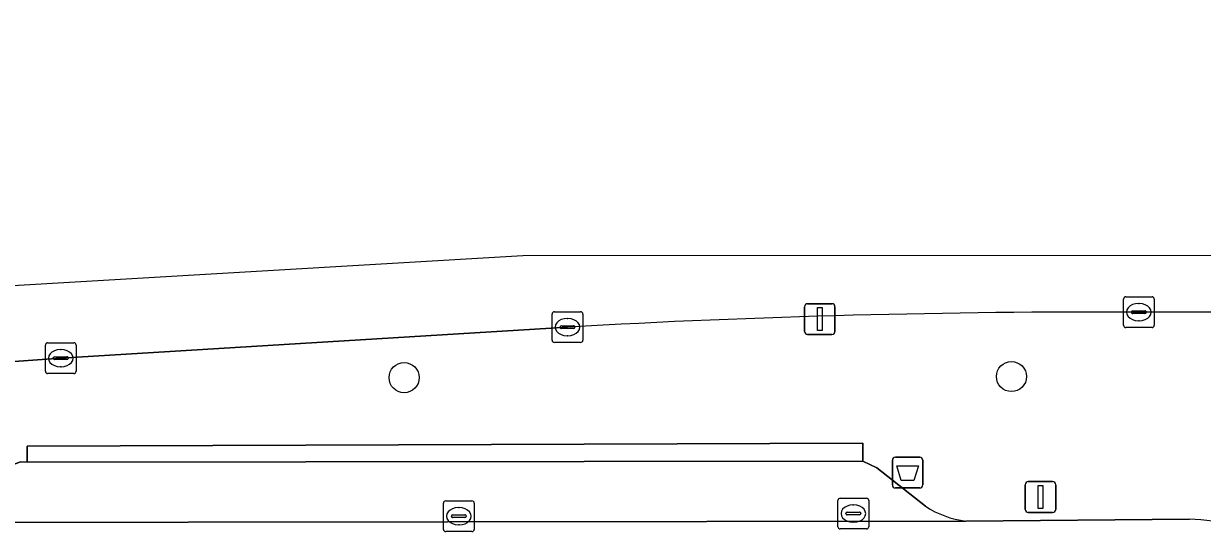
# Model space of a CAD drawing. Extents: x 160732 to 162107, y 387428 to 388479.
# Drawn here: x 161324.75 to 161363.03, y 388333.23 to 388349.89 of the extents above; entities that cross this region are included whole.
import ezdxf

# ---------------------------------------------------------------- set-up
doc = ezdxf.new("R2010")
doc.units = 0
for name, color, linetype in [('IMGEO_Afvalbak', 7, 'Continuous'), ('IMGEO_Berm_groen', 7, 'Continuous'), ('IMGEO_Boom', 7, 'Continuous'), ('IMGEO_Kolk', 7, 'Continuous'), ('IMGEO_Lichtmast', 7, 'Continuous'), ('IMGEO_Parkeervlak_open', 7, 'Continuous'), ('IMGEO_Rijbaan_lokaal_open', 7, 'Continuous'), ('IMGEO_Rijbaan_regionaal_gesloten', 7, 'Continuous'), ('IMGEO_Verkeersbordpaal', 7, 'Continuous'), ('IMGEO_Voetpad_open', 7, 'Continuous')]:
    doc.layers.add(name, color=color, linetype=linetype)

msp = doc.modelspace()

# ---------------------------------------------------------------- linework, layer by layer
at = {"layer": 'IMGEO_Afvalbak'}
for p, q in [((161352.961, 388334.905), (161352.961, 388335.705)), ((161352.961, 388335.705), (161352.961, 388334.905)), ((161353.061, 388335.805), (161353.851, 388335.805)), ((161353.851, 388335.805), (161353.061, 388335.805)), ((161353.951, 388335.705), (161353.951, 388334.905)), ((161353.951, 388334.905), (161353.951, 388335.705)), ((161353.851, 388334.805), (161353.061, 388334.805)), ((161353.061, 388334.805), (161353.851, 388334.805))]:
    msp.add_line(p, q, dxfattribs=at)
msp.add_lwpolyline([(161353.104, 388335.519), (161353.808, 388335.519), (161353.659, 388335.049), (161353.253, 388335.049), (161353.104, 388335.519)], dxfattribs=at)
for centre, start, end in [((161353.061, 388335.705), 90, 180), ((161353.061, 388335.705), 90, 180), ((161353.851, 388335.705), 0, 90), ((161353.851, 388335.705), 360, 90), ((161353.061, 388334.905), 180, 270), ((161353.061, 388334.905), 180, 270), ((161353.851, 388334.905), 270, 0), ((161353.851, 388334.905), 270, 0)]:
    msp.add_arc(centre, 0.1, start, end, dxfattribs=at)
at = {"layer": 'IMGEO_Berm_groen'}
for points in [[(161664.102, 388341.252), (161640.503, 388341.159), (161612.645, 388341.048), (161566.129, 388340.965), (161549.597, 388341.023), (161504.085, 388340.81), (161487.581, 388340.828), (161380.012, 388340.564), (161360.969, 388340.517)], [(161342.412, 388340.03), (161325.953, 388339.021), (161319.855, 388338.585)], [(161319.684, 388338.18), (161319.7, 388336.853), (161322.538, 388336.806), (161322.616, 388334.119), (161323.933, 388335.387), (161324.643, 388335.65), (161324.864, 388335.643), (161324.858, 388336.163), (161352.008, 388336.264), (161351.998, 388335.674), (161352.461, 388335.463), (161354.038, 388334.209)], [(161355.345, 388333.729), (161362.615, 388333.792)]]:
    msp.add_lwpolyline(points, dxfattribs=at)
for centre, radius, start, end in [((161359.729, 388033.961), 306.559, 89.76828, 93.23831), ((161355.736, 388336.813), 3.109, 236.8951, 262.7731), ((161361.996, 388322.793), 11.017, 71.3356, 86.7808)]:
    msp.add_arc(centre, radius, start, end, dxfattribs=at)
at = {"layer": 'IMGEO_Boom'}
for centre in [(161337.105, 388338.389), (161356.83, 388338.424)]:
    msp.add_circle(centre, 0.489, dxfattribs=at)
at = {"layer": 'IMGEO_Kolk'}
for p, q in [((161360.468, 388340.091), (161360.468, 388340.943)), ((161360.543, 388341.017), (161361.395, 388341.017)), ((161360.956, 388340.797), (161360.981, 388340.797)), ((161361.469, 388340.943), (161361.469, 388340.091)), ((161341.911, 388339.604), (161341.911, 388340.456)), ((161341.986, 388340.53), (161342.838, 388340.53)), ((161342.399, 388340.31), (161342.424, 388340.31)), ((161342.912, 388340.456), (161342.912, 388339.604)), ((161360.727, 388340.511), (161360.727, 388340.523)), ((161361.165, 388340.474), (161360.767, 388340.474)), ((161360.77, 388340.56), (161361.168, 388340.56)), ((161361.211, 388340.523), (161361.211, 388340.511)), ((161342.17, 388340.024), (161342.17, 388340.036)), ((161342.608, 388339.987), (161342.21, 388339.987)), ((161342.213, 388340.073), (161342.611, 388340.073)), ((161342.654, 388340.036), (161342.654, 388340.024)), ((161361.395, 388340.017), (161360.543, 388340.017)), ((161360.979, 388340.237), (161360.954, 388340.237)), ((161325.527, 388339.521), (161326.379, 388339.521)), ((161342.838, 388339.53), (161341.986, 388339.53)), ((161342.422, 388339.75), (161342.397, 388339.75)), ((161325.452, 388338.595), (161325.452, 388339.447)), ((161325.94, 388339.301), (161325.965, 388339.301)), ((161326.453, 388339.447), (161326.453, 388338.595)), ((161325.711, 388339.015), (161325.711, 388339.027)), ((161326.149, 388338.978), (161325.751, 388338.978)), ((161325.754, 388339.064), (161326.152, 388339.064)), ((161326.195, 388339.027), (161326.195, 388339.015)), ((161326.379, 388338.521), (161325.527, 388338.521)), ((161325.963, 388338.741), (161325.938, 388338.741)), ((161338.38, 388333.46), (161338.38, 388334.312)), ((161338.455, 388334.386), (161339.307, 388334.386)), ((161338.868, 388334.166), (161338.893, 388334.166)), ((161339.381, 388334.312), (161339.381, 388333.46)), ((161351.194, 388333.547), (161351.194, 388334.399)), ((161351.269, 388334.473), (161352.121, 388334.473)), ((161351.682, 388334.253), (161351.707, 388334.253)), ((161352.195, 388334.399), (161352.195, 388333.547)), ((161338.639, 388333.88), (161338.639, 388333.892)), ((161339.077, 388333.843), (161338.679, 388333.843)), ((161338.682, 388333.929), (161339.08, 388333.929)), ((161339.123, 388333.892), (161339.123, 388333.88)), ((161351.453, 388333.967), (161351.453, 388333.979)), ((161351.891, 388333.93), (161351.493, 388333.93)), ((161351.496, 388334.016), (161351.894, 388334.016)), ((161351.937, 388333.979), (161351.937, 388333.967)), ((161338.891, 388333.606), (161338.866, 388333.606)), ((161352.121, 388333.473), (161351.269, 388333.473)), ((161351.705, 388333.693), (161351.68, 388333.693)), ((161339.307, 388333.386), (161338.455, 388333.386))]:
    msp.add_line(p, q, dxfattribs=at)
for points in [[(161360.468, 388340.091), (161360.468, 388340.943)], [(161360.543, 388341.017), (161361.395, 388341.017)], [(161361.469, 388340.943), (161361.469, 388340.091)], [(161341.911, 388339.604), (161341.911, 388340.456)], [(161341.986, 388340.53), (161342.838, 388340.53)], [(161342.912, 388340.456), (161342.912, 388339.604)], [(161361.395, 388340.017), (161360.543, 388340.017)], [(161325.527, 388339.521), (161326.379, 388339.521)], [(161342.838, 388339.53), (161341.986, 388339.53)], [(161325.452, 388338.595), (161325.452, 388339.447)], [(161326.453, 388339.447), (161326.453, 388338.595)], [(161326.379, 388338.521), (161325.527, 388338.521)], [(161338.38, 388333.46), (161338.38, 388334.312)], [(161338.455, 388334.386), (161339.307, 388334.386)], [(161339.381, 388334.312), (161339.381, 388333.46)], [(161351.194, 388333.547), (161351.194, 388334.399)], [(161351.269, 388334.473), (161352.121, 388334.473)], [(161352.195, 388334.399), (161352.195, 388333.547)], [(161352.121, 388333.473), (161351.269, 388333.473)], [(161339.307, 388333.386), (161338.455, 388333.386)]]:
    msp.add_lwpolyline(points, dxfattribs=at)
for centre, radius, start, end in [((161360.545, 388340.941), 0.0765, 91.552, 178.448), ((161360.545, 388340.941), 0.0765, 91.552, 178.448), ((161361.393, 388340.941), 0.0765, 1.552, 88.448), ((161361.393, 388340.941), 0.0765, 1.552, 88.448), ((161341.988, 388340.454), 0.0765, 91.552, 178.448), ((161341.988, 388340.454), 0.0765, 91.552, 178.448), ((161342.836, 388340.454), 0.0765, 1.552, 88.448), ((161342.836, 388340.454), 0.0765, 1.552, 88.448), ((161360.767, 388340.52), 0.0403, 85.8775, 175.7526), ((161360.764, 388340.51), 0.0366, 178.938, 274.7102), ((161361.168, 388340.517), 0.043, 264.8664, 352.4533), ((161361.172, 388340.522), 0.0386, 1.7309, 96.639), ((161342.21, 388340.033), 0.0403, 85.8775, 175.7526), ((161342.207, 388340.023), 0.0366, 178.938, 274.7102), ((161342.611, 388340.03), 0.043, 264.8664, 352.4533), ((161342.615, 388340.035), 0.0386, 1.7309, 96.639), ((161360.545, 388340.093), 0.0765, 181.552, 268.448), ((161360.545, 388340.093), 0.0765, 181.552, 268.448), ((161361.393, 388340.093), 0.0765, 271.552, 358.448), ((161361.393, 388340.093), 0.0765, 271.552, 358.448), ((161325.529, 388339.445), 0.0765, 91.552, 178.448), ((161325.529, 388339.445), 0.0765, 91.552, 178.448), ((161326.377, 388339.445), 0.0765, 1.552, 88.448), ((161326.377, 388339.445), 0.0765, 1.552, 88.448), ((161341.988, 388339.606), 0.0765, 181.552, 268.448), ((161341.988, 388339.606), 0.0765, 181.552, 268.448), ((161342.836, 388339.606), 0.0765, 271.552, 358.448), ((161342.836, 388339.606), 0.0765, 271.552, 358.448), ((161325.751, 388339.024), 0.0403, 85.8775, 175.7526), ((161325.748, 388339.014), 0.0366, 178.938, 274.7102), ((161326.152, 388339.021), 0.043, 264.8664, 352.4533), ((161326.156, 388339.026), 0.0386, 1.7309, 96.639), ((161325.529, 388338.597), 0.0765, 181.552, 268.448), ((161325.529, 388338.597), 0.0765, 181.552, 268.448), ((161326.377, 388338.597), 0.0765, 271.552, 358.448), ((161326.377, 388338.597), 0.0765, 271.552, 358.448), ((161338.457, 388334.31), 0.0765, 91.552, 178.448), ((161338.457, 388334.31), 0.0765, 91.552, 178.448), ((161339.305, 388334.31), 0.0765, 1.552, 88.448), ((161339.305, 388334.31), 0.0765, 1.552, 88.448), ((161351.271, 388334.397), 0.0765, 91.552, 178.448), ((161351.271, 388334.397), 0.0765, 91.552, 178.448), ((161352.119, 388334.397), 0.0765, 1.552, 88.448), ((161352.119, 388334.397), 0.0765, 1.552, 88.448), ((161338.679, 388333.889), 0.0403, 85.8775, 175.7526), ((161338.676, 388333.879), 0.0366, 178.938, 274.7102), ((161339.08, 388333.886), 0.043, 264.8664, 352.4533), ((161339.084, 388333.891), 0.0386, 1.7309, 96.639), ((161351.493, 388333.976), 0.0403, 85.8775, 175.7526), ((161351.49, 388333.966), 0.0366, 178.938, 274.7102), ((161351.894, 388333.973), 0.043, 264.8664, 352.4533), ((161351.898, 388333.978), 0.0386, 1.7309, 96.639), ((161338.457, 388333.462), 0.0765, 181.552, 268.448), ((161338.457, 388333.462), 0.0765, 181.552, 268.448), ((161339.305, 388333.462), 0.0765, 271.552, 358.448), ((161339.305, 388333.462), 0.0765, 271.552, 358.448), ((161351.271, 388333.549), 0.0765, 181.552, 268.448), ((161351.271, 388333.549), 0.0765, 181.552, 268.448), ((161352.119, 388333.549), 0.0765, 271.552, 358.448), ((161352.119, 388333.549), 0.0765, 271.552, 358.448)]:
    msp.add_arc(centre, radius, start, end, dxfattribs=at)
for centre, major_axis, ratio, start_param, end_param in [((161360.955, 388340.517), (-0.387, 0.002), 0.722429, 4.712389, 7.853982), ((161360.98, 388340.517), (-0.39, 0.002), 0.717154, 1.570796, 4.712389), ((161342.398, 388340.03), (-0.387, 0.002), 0.722429, 4.712389, 7.853982), ((161342.423, 388340.03), (-0.39, 0.002), 0.717154, 1.570796, 4.712389), ((161325.939, 388339.021), (-0.387, 0.002), 0.722429, 4.712389, 7.853982), ((161325.964, 388339.021), (-0.39, 0.002), 0.717154, 1.570796, 4.712389), ((161338.867, 388333.886), (-0.387, 0.002), 0.722429, 4.712389, 7.853982), ((161338.892, 388333.886), (-0.39, 0.002), 0.717154, 1.570796, 4.712389), ((161351.681, 388333.973), (-0.387, 0.002), 0.722429, 4.712389, 7.853982), ((161351.706, 388333.973), (-0.39, 0.002), 0.717154, 1.570796, 4.712389)]:
    msp.add_ellipse(centre, major_axis=major_axis, ratio=ratio, start_param=start_param, end_param=end_param, dxfattribs=at)
at = {"layer": 'IMGEO_Lichtmast'}
for p, q in [((161350.108, 388339.891), (161350.108, 388340.691)), ((161350.108, 388340.691), (161350.108, 388339.891)), ((161350.208, 388340.791), (161350.998, 388340.791)), ((161350.998, 388340.791), (161350.208, 388340.791)), ((161351.098, 388340.691), (161351.098, 388339.891)), ((161351.098, 388339.891), (161351.098, 388340.691)), ((161350.998, 388339.791), (161350.208, 388339.791)), ((161350.208, 388339.791), (161350.998, 388339.791))]:
    msp.add_line(p, q, dxfattribs=at)
msp.add_lwpolyline([(161350.528, 388340.666), (161350.678, 388340.666), (161350.678, 388339.916), (161350.528, 388339.916), (161350.528, 388340.666)], dxfattribs=at)
for centre, start, end in [((161350.208, 388340.691), 90, 180), ((161350.208, 388340.691), 90, 180), ((161350.998, 388340.691), 0, 90), ((161350.998, 388340.691), 360, 90), ((161350.208, 388339.891), 180, 270), ((161350.208, 388339.891), 180, 270), ((161350.998, 388339.891), 270, 0), ((161350.998, 388339.891), 270, 0)]:
    msp.add_arc(centre, 0.1, start, end, dxfattribs=at)
at = {"layer": 'IMGEO_Parkeervlak_open'}
msp.add_lwpolyline([(161354.038, 388334.209), (161352.461, 388335.463), (161351.998, 388335.674), (161324.864, 388335.643), (161324.643, 388335.65), (161323.933, 388335.387), (161322.616, 388334.119), (161322.124, 388333.892), (161321.672, 388333.684), (161355.345, 388333.729)], dxfattribs=at)
msp.add_arc((161355.736, 388336.813), 3.109, 236.8951, 262.7731, dxfattribs=at)
at = {"layer": 'IMGEO_Rijbaan_lokaal_open'}
msp.add_lwpolyline([(161362.615, 388333.792), (161355.345, 388333.729), (161321.672, 388333.684), (161321.29, 388333.687), (161320.243, 388333.696), (161316.806, 388333.773), (161311.854, 388333.723), (161309.751, 388333.703)], dxfattribs=at)
msp.add_arc((161361.996, 388322.793), 11.017, 71.3356, 86.7808, dxfattribs=at)
at = {"layer": 'IMGEO_Rijbaan_regionaal_gesloten'}
for points in [[(161666.576, 388349.892), (161621.218, 388342.469), (161340.963, 388342.346), (161319.969, 388341.111), (161319.855, 388338.585), (161325.953, 388339.021), (161342.412, 388340.03)], [(161360.969, 388340.517), (161380.012, 388340.564), (161487.581, 388340.828), (161504.085, 388340.81), (161549.597, 388341.023), (161566.129, 388340.965), (161612.645, 388341.048), (161640.503, 388341.159), (161664.102, 388341.252), (161667.071, 388345.501)]]:
    msp.add_lwpolyline(points, dxfattribs=at)
msp.add_arc((161359.729, 388033.961), 306.559, 89.76828, 93.23831, dxfattribs=at)
at = {"layer": 'IMGEO_Verkeersbordpaal'}
for p, q in [((161357.377, 388335.01), (161358.167, 388335.01)), ((161358.167, 388335.01), (161357.377, 388335.01)), ((161357.277, 388334.11), (161357.277, 388334.91)), ((161357.277, 388334.91), (161357.277, 388334.11)), ((161358.267, 388334.91), (161358.267, 388334.11)), ((161358.267, 388334.11), (161358.267, 388334.91)), ((161358.167, 388334.01), (161357.377, 388334.01)), ((161357.377, 388334.01), (161358.167, 388334.01))]:
    msp.add_line(p, q, dxfattribs=at)
msp.add_lwpolyline([(161357.697, 388334.885), (161357.847, 388334.885), (161357.847, 388334.135), (161357.697, 388334.135), (161357.697, 388334.885)], dxfattribs=at)
for centre, start, end in [((161357.377, 388334.91), 90, 180), ((161357.377, 388334.91), 90, 180), ((161358.167, 388334.91), 0, 90), ((161358.167, 388334.91), 360, 90), ((161357.377, 388334.11), 180, 270), ((161357.377, 388334.11), 180, 270), ((161358.167, 388334.11), 270, 0), ((161358.167, 388334.11), 270, 0)]:
    msp.add_arc(centre, 0.1, start, end, dxfattribs=at)
at = {"layer": 'IMGEO_Voetpad_open'}
msp.add_lwpolyline([(161324.864, 388335.643), (161351.998, 388335.674), (161352.008, 388336.264), (161324.858, 388336.163)], close=True, dxfattribs=at)

doc.saveas('drawing.dxf')
